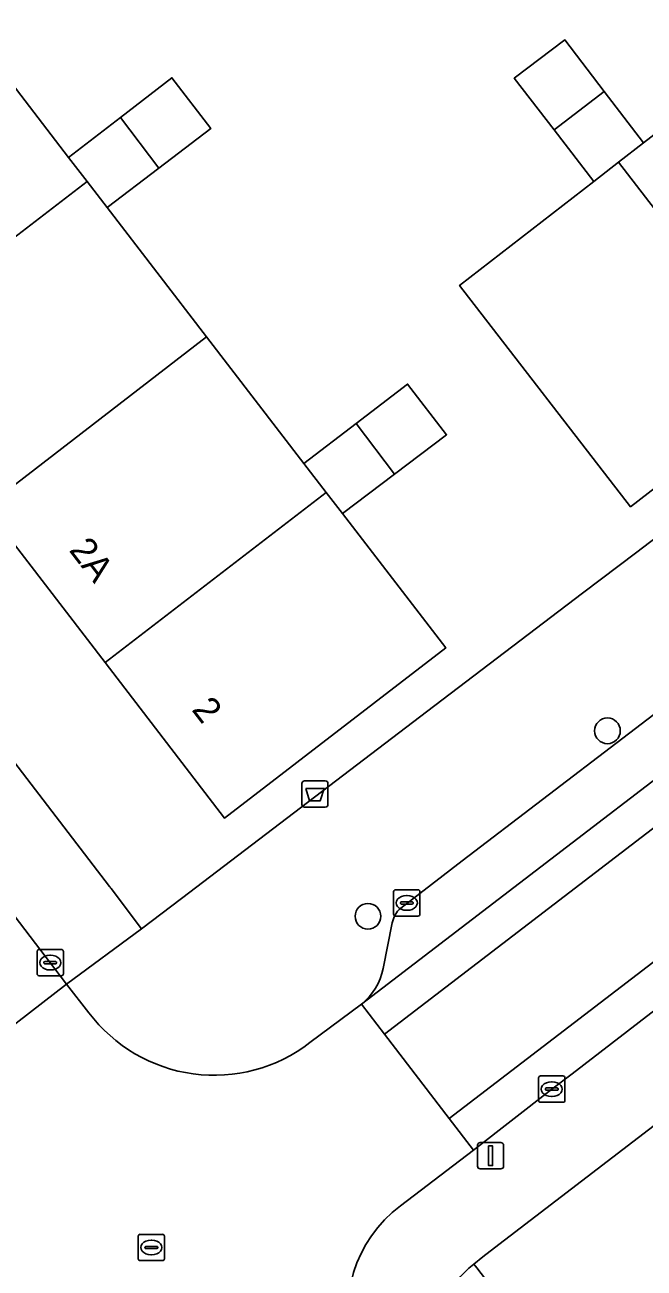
# Model space of a CAD drawing. Extents: x 159352 to 160617, y 385888 to 387323.
# Drawn here: x 159984.4 to 160007.97, y 386554.55 to 386601.86 of the extents above; entities that cross this region are included whole.
import ezdxf

# ---------------------------------------------------------------- set-up
doc = ezdxf.new("R2010")
doc.units = 0
for name, color, linetype in [('IMGEO_Afvalbak', 7, 'Continuous'), ('IMGEO_Boom', 7, 'Continuous'), ('IMGEO_Erf', 7, 'Continuous'), ('IMGEO_Groenvoorziening', 7, 'Continuous'), ('IMGEO_Kolk', 7, 'Continuous'), ('IMGEO_Lichtmast', 7, 'Continuous'), ('IMGEO_Pand', 7, 'Continuous'), ('IMGEO_Pand_nummerreeks', 7, 'Continuous'), ('IMGEO_Parkeervlak_gesloten', 7, 'Continuous'), ('IMGEO_Rijbaan_lokaal_gesloten', 7, 'Continuous'), ('IMGEO_Rijbaan_lokaal_open', 7, 'Continuous'), ('IMGEO_Rioolput', 7, 'Continuous'), ('IMGEO_Voetpad_open', 7, 'Continuous')]:
    doc.layers.add(name, color=color, linetype=linetype)

msp = doc.modelspace()

# ---------------------------------------------------------------- linework, layer by layer
at = {"layer": 'IMGEO_Afvalbak'}
for p, q in [((159994.945, 386572.193), (159994.945, 386572.993)), ((159994.945, 386572.993), (159994.945, 386572.193)), ((159995.045, 386573.093), (159995.835, 386573.093)), ((159995.835, 386573.093), (159995.045, 386573.093)), ((159995.935, 386572.993), (159995.935, 386572.193)), ((159995.935, 386572.193), (159995.935, 386572.993)), ((159995.835, 386572.093), (159995.045, 386572.093)), ((159995.045, 386572.093), (159995.835, 386572.093))]:
    msp.add_line(p, q, dxfattribs=at)
msp.add_lwpolyline([(159995.088, 386572.807), (159995.792, 386572.807), (159995.643, 386572.337), (159995.237, 386572.337), (159995.088, 386572.807)], dxfattribs=at)
for centre, start, end in [((159995.045, 386572.993), 90, 180), ((159995.045, 386572.993), 90, 180), ((159995.835, 386572.993), 0, 90), ((159995.835, 386572.993), 360, 90), ((159995.045, 386572.193), 180, 270), ((159995.045, 386572.193), 180, 270), ((159995.835, 386572.193), 270, 0), ((159995.835, 386572.193), 270, 0)]:
    msp.add_arc(centre, 0.1, start, end, dxfattribs=at)
at = {"layer": 'IMGEO_Boom'}
for centre in [(160006.572, 386574.998), (159997.457, 386567.94)]:
    msp.add_circle(centre, 0.489, dxfattribs=at)
at = {"layer": 'IMGEO_Erf'}
msp.add_lwpolyline([(159964.176, 386599.682), (159987.621, 386569.07), (159987.64, 386569.044), (159987.659, 386569.019), (159987.679, 386568.993), (159988.838, 386567.467), (159990.356, 386568.622), (160000, 386575.956), (160005.625, 386580.234), (160007.686, 386581.801), (160010.572, 386583.996), (160012.914, 386585.857), (160032.089, 386600.58), (160036.998, 386604.349), (160039.339, 386606.129), (160058.441, 386620.782), (160063.392, 386624.58), (160065.794, 386626.44), (160085.005, 386641.126)], dxfattribs=at)
for points in [[(160000.448, 386586.263), (159998.468, 386584.763), (159996.488, 386583.263), (160000.418, 386578.153), (159992.002, 386571.674), (159987.45, 386577.592), (159982.897, 386583.509), (159978.345, 386589.427), (159973.792, 386595.344), (159969.24, 386601.262), (159977.654, 386607.752), (159982.214, 386601.823), (159986.064, 386596.816), (159988.035, 386598.335), (159989.997, 386599.848), (159991.471, 386597.918), (159989.5, 386596.415), (159987.529, 386594.911), (159991.317, 386589.987), (159995.02, 386585.171), (159997.005, 386586.694), (159998.964, 386588.196)], [(160007.951, 386597.373), (160013.045, 386601.317), (160019.551, 386592.891), (160013.502, 386588.208), (160007.453, 386583.525), (160000.947, 386591.951), (160006.051, 386595.903), (160004.539, 386597.866), (160003.024, 386599.832), (160004.955, 386601.288), (160006.453, 386599.331)]]:
    msp.add_lwpolyline(points, close=True, dxfattribs=at)
at = {"layer": 'IMGEO_Groenvoorziening'}
msp.add_lwpolyline([(160019.021, 386558.905), (160019.677, 386558.18), (160027.915, 386565.642), (160023.292, 386571.149), (160023.112, 386571.364), (160021.213, 386569.837), (160002.28, 386555.324), (160001.827, 386554.978), (160001.487, 386554.698), (160001.599, 386554.563), (160007.079, 386547.377), (160012.394, 386551.622), (160011.704, 386552.485)], close=True, dxfattribs=at)
msp.add_lwpolyline([(160029.551, 386563.694), (160027.915, 386565.642), (160019.677, 386558.18), (160019.021, 386558.905), (160011.704, 386552.485), (160012.394, 386551.622), (160007.079, 386547.377), (160001.599, 386554.563), (160001.487, 386554.698), (160001.301, 386554.544), (160000.949, 386554.208)], dxfattribs=at)
at = {"layer": 'IMGEO_Kolk'}
for p, q in [((159998.435, 386568.022), (159998.435, 386568.874)), ((159998.51, 386568.948), (159999.362, 386568.948)), ((159999.436, 386568.874), (159999.436, 386568.022)), ((159998.694, 386568.442), (159998.694, 386568.454)), ((159999.132, 386568.405), (159998.734, 386568.405)), ((159998.737, 386568.491), (159999.135, 386568.491)), ((159998.923, 386568.728), (159998.948, 386568.728)), ((159999.178, 386568.454), (159999.178, 386568.442)), ((159999.362, 386567.948), (159998.51, 386567.948)), ((159998.946, 386568.168), (159998.921, 386568.168)), ((159984.865, 386565.751), (159984.865, 386566.603)), ((159984.94, 386566.677), (159985.792, 386566.677)), ((159985.866, 386566.603), (159985.866, 386565.751)), ((159985.124, 386566.171), (159985.124, 386566.183)), ((159985.562, 386566.134), (159985.164, 386566.134)), ((159985.167, 386566.22), (159985.565, 386566.22)), ((159985.353, 386566.457), (159985.378, 386566.457)), ((159985.608, 386566.183), (159985.608, 386566.171)), ((159985.792, 386565.677), (159984.94, 386565.677)), ((159985.376, 386565.897), (159985.351, 386565.897)), ((160003.953, 386560.937), (160003.953, 386561.789)), ((160004.028, 386561.863), (160004.88, 386561.863)), ((160004.954, 386561.789), (160004.954, 386560.937)), ((160004.212, 386561.357), (160004.212, 386561.369)), ((160004.65, 386561.32), (160004.252, 386561.32)), ((160004.255, 386561.406), (160004.653, 386561.406)), ((160004.441, 386561.643), (160004.466, 386561.643)), ((160004.696, 386561.369), (160004.696, 386561.357)), ((160004.88, 386560.863), (160004.028, 386560.863)), ((160004.464, 386561.083), (160004.439, 386561.083))]:
    msp.add_line(p, q, dxfattribs=at)
for points in [[(159998.435, 386568.022), (159998.435, 386568.874)], [(159998.51, 386568.948), (159999.362, 386568.948)], [(159999.436, 386568.874), (159999.436, 386568.022)], [(159999.362, 386567.948), (159998.51, 386567.948)], [(159984.865, 386565.751), (159984.865, 386566.603)], [(159984.94, 386566.677), (159985.792, 386566.677)], [(159985.866, 386566.603), (159985.866, 386565.751)], [(159985.792, 386565.677), (159984.94, 386565.677)], [(160003.953, 386560.937), (160003.953, 386561.789)], [(160004.028, 386561.863), (160004.88, 386561.863)], [(160004.954, 386561.789), (160004.954, 386560.937)], [(160004.88, 386560.863), (160004.028, 386560.863)]]:
    msp.add_lwpolyline(points, dxfattribs=at)
for centre, radius, start, end in [((159998.512, 386568.872), 0.0765, 91.552, 178.448), ((159998.512, 386568.872), 0.0765, 91.552, 178.448), ((159999.36, 386568.872), 0.0765, 1.552, 88.448), ((159999.36, 386568.872), 0.0765, 1.552, 88.448), ((159998.734, 386568.451), 0.0403, 85.8775, 175.7526), ((159998.731, 386568.441), 0.0366, 178.938, 274.7102), ((159999.135, 386568.448), 0.043, 264.8664, 352.4533), ((159999.139, 386568.453), 0.0386, 1.7309, 96.639), ((159998.512, 386568.024), 0.0765, 181.552, 268.448), ((159998.512, 386568.024), 0.0765, 181.552, 268.448), ((159999.36, 386568.024), 0.0765, 271.552, 358.448), ((159999.36, 386568.024), 0.0765, 271.552, 358.448), ((159984.942, 386566.601), 0.0765, 91.552, 178.448), ((159984.942, 386566.601), 0.0765, 91.552, 178.448), ((159985.79, 386566.601), 0.0765, 1.552, 88.448), ((159985.79, 386566.601), 0.0765, 1.552, 88.448), ((159985.164, 386566.18), 0.0403, 85.8775, 175.7526), ((159985.161, 386566.17), 0.0366, 178.938, 274.7102), ((159985.565, 386566.177), 0.043, 264.8664, 352.4533), ((159985.569, 386566.182), 0.0386, 1.7309, 96.639), ((159984.942, 386565.753), 0.0765, 181.552, 268.448), ((159984.942, 386565.753), 0.0765, 181.552, 268.448), ((159985.79, 386565.753), 0.0765, 271.552, 358.448), ((159985.79, 386565.753), 0.0765, 271.552, 358.448), ((160004.03, 386561.787), 0.0765, 91.552, 178.448), ((160004.03, 386561.787), 0.0765, 91.552, 178.448), ((160004.878, 386561.787), 0.0765, 1.552, 88.448), ((160004.878, 386561.787), 0.0765, 1.552, 88.448), ((160004.252, 386561.366), 0.0403, 85.8775, 175.7526), ((160004.249, 386561.356), 0.0366, 178.938, 274.7102), ((160004.653, 386561.363), 0.043, 264.8664, 352.4533), ((160004.657, 386561.368), 0.0386, 1.7309, 96.639), ((160004.03, 386560.939), 0.0765, 181.552, 268.448), ((160004.03, 386560.939), 0.0765, 181.552, 268.448), ((160004.878, 386560.939), 0.0765, 271.552, 358.448), ((160004.878, 386560.939), 0.0765, 271.552, 358.448)]:
    msp.add_arc(centre, radius, start, end, dxfattribs=at)
for centre, major_axis, ratio, start_param, end_param in [((159998.922, 386568.448), (-0.387, 0.002), 0.722429, 4.712389, 7.853982), ((159998.947, 386568.448), (-0.39, 0.002), 0.717154, 1.570796, 4.712389), ((159985.352, 386566.177), (-0.387, 0.002), 0.722429, 4.712389, 7.853982), ((159985.377, 386566.177), (-0.39, 0.002), 0.717154, 1.570796, 4.712389), ((160004.44, 386561.363), (-0.387, 0.002), 0.722429, 4.712389, 7.853982), ((160004.465, 386561.363), (-0.39, 0.002), 0.717154, 1.570796, 4.712389)]:
    msp.add_ellipse(centre, major_axis=major_axis, ratio=ratio, start_param=start_param, end_param=end_param, dxfattribs=at)
at = {"layer": 'IMGEO_Lichtmast'}
for p, q in [((160001.628, 386558.429), (160001.628, 386559.229)), ((160001.628, 386559.229), (160001.628, 386558.429)), ((160001.728, 386559.329), (160002.518, 386559.329)), ((160002.518, 386559.329), (160001.728, 386559.329)), ((160002.618, 386559.229), (160002.618, 386558.429)), ((160002.618, 386558.429), (160002.618, 386559.229)), ((160002.518, 386558.329), (160001.728, 386558.329)), ((160001.728, 386558.329), (160002.518, 386558.329))]:
    msp.add_line(p, q, dxfattribs=at)
msp.add_lwpolyline([(160002.048, 386559.204), (160002.198, 386559.204), (160002.198, 386558.454), (160002.048, 386558.454), (160002.048, 386559.204)], dxfattribs=at)
for centre, start, end in [((160001.728, 386559.229), 90, 180), ((160001.728, 386559.229), 90, 180), ((160002.518, 386559.229), 0, 90), ((160002.518, 386559.229), 360, 90), ((160001.728, 386558.429), 180, 270), ((160001.728, 386558.429), 180, 270), ((160002.518, 386558.429), 270, 0), ((160002.518, 386558.429), 270, 0)]:
    msp.add_arc(centre, 0.1, start, end, dxfattribs=at)
at = {"layer": 'IMGEO_Pand'}
for points in [[(159986.765, 386595.905), (159986.064, 386596.816), (159982.214, 386601.823), (159973.792, 386595.344), (159978.345, 386589.427)], [(160004.955, 386601.288), (160003.024, 386599.832), (160004.539, 386597.866), (160006.453, 386599.331)], [(160013.045, 386601.317), (160007.951, 386597.373), (160006.996, 386596.634), (160013.502, 386588.208), (160019.551, 386592.891)], [(159988.035, 386598.335), (159989.5, 386596.415), (159991.471, 386597.918), (159989.997, 386599.848)], [(160006.453, 386599.331), (160004.539, 386597.866), (160006.051, 386595.903), (160006.996, 386596.634), (160007.951, 386597.373)], [(159988.035, 386598.335), (159986.064, 386596.816), (159986.765, 386595.905), (159987.529, 386594.911), (159989.5, 386596.415)], [(160006.996, 386596.634), (160006.051, 386595.903), (160000.947, 386591.951), (160007.453, 386583.525), (160013.502, 386588.208)], [(159991.317, 386589.987), (159987.529, 386594.911), (159986.765, 386595.905), (159978.345, 386589.427), (159982.897, 386583.509)], [(159995.869, 386584.068), (159995.02, 386585.171), (159991.317, 386589.987), (159982.897, 386583.509), (159987.45, 386577.592)], [(159997.005, 386586.694), (159998.468, 386584.763), (160000.448, 386586.263), (159998.964, 386588.196)], [(159997.005, 386586.694), (159995.02, 386585.171), (159995.869, 386584.068), (159996.488, 386583.263), (159998.468, 386584.763)], [(160000.418, 386578.153), (159996.488, 386583.263), (159995.869, 386584.068), (159987.45, 386577.592), (159992.002, 386571.674)]]:
    msp.add_lwpolyline(points, close=True, dxfattribs=at)
at = {"layer": 'IMGEO_Parkeervlak_gesloten'}
for points in [[(159997.207, 386564.598), (160036.11, 386594.378), (160119.43, 386658.16), (160118.921, 386658.836), (160117.484, 386659.086)], [(160066.7, 386619.19), (160065.451, 386619.352), (160065.075, 386619.231), (160034.888, 386595.901), (160028.563, 386591.052), (160001.048, 386570.056), (159998.706, 386568.248)], [(159998.382, 386567.687), (159998.033, 386565.956)]]:
    msp.add_lwpolyline(points, dxfattribs=at)
for centre, radius, start, end in [((159999.29, 386567.537), 0.92, 129.3744, 170.6093), ((159995.809, 386566.379), 2.264, 308.1412, 349.2389)]:
    msp.add_arc(centre, radius, start, end, dxfattribs=at)
at = {"layer": 'IMGEO_Rijbaan_lokaal_gesloten'}
for points in [[(160119.43, 386658.16), (160036.11, 386594.378), (159997.207, 386564.598), (159998.084, 386563.455), (160037.003, 386593.264), (160120.273, 386657.041)], [(160122.685, 386653.841), (160120.273, 386657.041), (160037.003, 386593.264), (159998.084, 386563.455), (160000.552, 386560.24), (160039.471, 386590.049), (160040.012, 386590.474), (160040.889, 386589.345), (160051.67, 386597.699), (160054.402, 386599.682), (160054.84, 386599.996), (160055.518, 386600.483), (160055.805, 386600.701), (160054.923, 386601.789)], [(160028.612, 386580.01), (160039.938, 386588.608), (160040.889, 386589.345), (160040.012, 386590.474), (160039.471, 386590.049), (160000.552, 386560.24), (160001.471, 386559.042), (160004.454, 386561.363), (160005.226, 386561.944), (160025.688, 386577.707)]]:
    msp.add_lwpolyline(points, close=True, dxfattribs=at)
at = {"layer": 'IMGEO_Rijbaan_lokaal_open'}
msp.add_lwpolyline([(159934.436, 386632.803), (159928.787, 386628.473), (159931.787, 386624.553), (159950.703, 386599.839), (159977.383, 386565.02), (159978.763, 386563.271), (159980.449, 386561.077), (159985.98, 386565.362), (159960.23, 386599.121), (159954.454, 386606.66), (159934.758, 386632.371), (159934.721, 386632.417)], close=True, dxfattribs=at)
for points in [[(159986.838, 386564.269), (159985.98, 386565.362), (159980.449, 386561.077), (159981.038, 386560.278)], [(159998.701, 386556.919), (160001.471, 386559.042), (160000.552, 386560.24), (159998.084, 386563.455), (159997.207, 386564.598), (159995.251, 386563.133)]]:
    msp.add_lwpolyline(points, dxfattribs=at)
for centre, radius, start, end in [((159991.606, 386567.858), 5.968, 216.9698, 307.65), ((160001.617, 386552.961), 4.916, 126.3814, 200.0151)]:
    msp.add_arc(centre, radius, start, end, dxfattribs=at)
at = {"layer": 'IMGEO_Rioolput'}
for p, q in [((159988.712, 386554.911), (159988.712, 386555.763)), ((159988.787, 386555.837), (159989.639, 386555.837)), ((159989.713, 386555.763), (159989.713, 386554.911)), ((159988.971, 386555.331), (159988.971, 386555.343)), ((159989.409, 386555.294), (159989.011, 386555.294)), ((159989.014, 386555.38), (159989.412, 386555.38)), ((159989.2, 386555.617), (159989.225, 386555.617)), ((159989.455, 386555.343), (159989.455, 386555.331)), ((159989.639, 386554.837), (159988.787, 386554.837)), ((159989.223, 386555.057), (159989.198, 386555.057))]:
    msp.add_line(p, q, dxfattribs=at)
for points in [[(159988.712, 386554.911), (159988.712, 386555.763)], [(159988.787, 386555.837), (159989.639, 386555.837)], [(159989.713, 386555.763), (159989.713, 386554.911)], [(159989.639, 386554.837), (159988.787, 386554.837)]]:
    msp.add_lwpolyline(points, dxfattribs=at)
for centre, radius, start, end in [((159988.789, 386555.761), 0.0765, 91.552, 178.448), ((159988.789, 386555.761), 0.0765, 91.552, 178.448), ((159989.637, 386555.761), 0.0765, 1.552, 88.448), ((159989.637, 386555.761), 0.0765, 1.552, 88.448), ((159989.011, 386555.34), 0.0403, 85.8775, 175.7526), ((159989.008, 386555.33), 0.0366, 178.938, 274.7102), ((159989.412, 386555.337), 0.043, 264.8664, 352.4533), ((159989.416, 386555.342), 0.0386, 1.7309, 96.639), ((159988.789, 386554.913), 0.0765, 181.552, 268.448), ((159988.789, 386554.913), 0.0765, 181.552, 268.448), ((159989.637, 386554.913), 0.0765, 271.552, 358.448), ((159989.637, 386554.913), 0.0765, 271.552, 358.448)]:
    msp.add_arc(centre, radius, start, end, dxfattribs=at)
for centre, major_axis, ratio, start_param, end_param in [((159989.199, 386555.337), (-0.387, 0.002), 0.722429, 4.712389, 7.853982), ((159989.224, 386555.337), (-0.39, 0.002), 0.717154, 1.570796, 4.712389)]:
    msp.add_ellipse(centre, major_axis=major_axis, ratio=ratio, start_param=start_param, end_param=end_param, dxfattribs=at)
at = {"layer": 'IMGEO_Voetpad_open'}
for points in [[(160122.248, 386668.471), (160121.752, 386669.175), (160113.256, 386663.136), (160113.238, 386663.137), (160112.944, 386662.916), (160104.078, 386655.792), (160092.338, 386646.788), (160089.965, 386644.917), (160085.005, 386641.126), (160065.794, 386626.44), (160063.392, 386624.58), (160058.441, 386620.782), (160039.339, 386606.129), (160036.998, 386604.349), (160032.089, 386600.58), (160012.914, 386585.857), (160010.572, 386583.996), (160007.686, 386581.801), (160005.625, 386580.234), (160000, 386575.956), (159990.356, 386568.622), (159988.838, 386567.467), (159985.98, 386565.362), (159986.838, 386564.269)], [(159998.706, 386568.248), (160001.048, 386570.056), (160028.563, 386591.052), (160034.888, 386595.901), (160065.075, 386619.231)], [(160040.889, 386589.345), (160039.938, 386588.608), (160028.612, 386580.01), (160025.688, 386577.707), (160005.226, 386561.944), (160004.454, 386561.363), (160001.471, 386559.042), (159998.701, 386556.919)], [(159996.998, 386551.279), (160000.949, 386554.208), (160001.301, 386554.544), (160001.487, 386554.698), (160001.827, 386554.978), (160002.28, 386555.324), (160021.213, 386569.837)], [(159998.033, 386565.956), (159998.382, 386567.687)], [(159995.251, 386563.133), (159997.207, 386564.598)]]:
    msp.add_lwpolyline(points, dxfattribs=at)
msp.add_lwpolyline([(159962.211, 386602.204), (159961.914, 386602.559), (159960.019, 386601.107), (159961.056, 386599.753), (159960.23, 386599.121), (159985.98, 386565.362), (159988.838, 386567.467), (159987.679, 386568.993), (159987.659, 386569.019), (159987.64, 386569.044), (159987.621, 386569.07), (159964.176, 386599.682)], close=True, dxfattribs=at)
for centre, radius, start, end in [((159999.29, 386567.537), 0.92, 129.3744, 170.6093), ((159995.809, 386566.379), 2.264, 308.1412, 349.2389), ((159991.606, 386567.858), 5.968, 216.9698, 307.65), ((160001.617, 386552.961), 4.916, 126.3814, 200.0151)]:
    msp.add_arc(centre, radius, start, end, dxfattribs=at)

# ---------------------------------------------------------------- texts
at = {"layer": 'IMGEO_Pand_nummerreeks'}
for s, p in [('2A', (159986.053, 386581.868)), ('2', (159990.722, 386575.798))]:
    msp.add_text(s, height=1, rotation=307.571, dxfattribs=at).set_placement(p)

doc.saveas('drawing.dxf')
